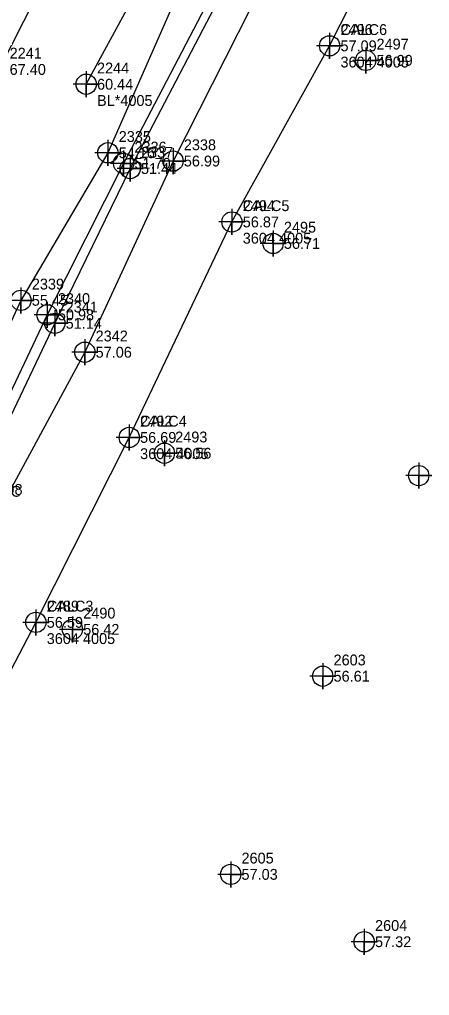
# Model space of a CAD drawing. Extents: x 2062781 to 2066835, y 358981 to 366501.
# Drawn here: x 2065922.3 to 2066017, y 364830.6 to 365055.9 of the extents above; entities that cross this region are included whole.
import ezdxf

# ---------------------------------------------------------------- set-up
doc = ezdxf.new("R2010")
doc.units = 0
for name, color, linetype in [('Exist DTM Breakline', 7, 'Continuous'), ('Exist DTM Breakline Cogo Comment', 7, 'Continuous'), ('Exist DTM Breakline Cogo Elevation', 7, 'Continuous'), ('Exist DTM Breakline Cogo Number', 7, 'Continuous'), ('Exist DTM Breakline Cogo Point CELL', 7, 'Continuous'), ('Exist DTM Regular Point CELL', 7, 'Continuous'), ('Exist DTM Regular Point Cogo Elevation', 7, 'Continuous'), ('Exist DTM Regular Point Cogo Number', 7, 'Continuous'), ('Exist DTM Ridgeline', 7, 'Continuous'), ('Exist DTM Ridgeline Cogo Elevation', 7, 'Continuous'), ('Exist DTM Ridgeline Cogo Number', 7, 'Continuous'), ('Exist DTM Ridgeline Cogo Point CELL', 7, 'Continuous'), ('Exist Vegetation Woods Line Cogo Comment', 7, 'Continuous'), ('Exist Vegetation Woods Line Cogo Elevation', 7, 'Continuous'), ('Exist Vegetation Woods Line Cogo Number', 7, 'Continuous'), ('Exist Vegetation Woods Line Cogo Point CELL', 7, 'Continuous')]:
    doc.layers.add(name, color=color, linetype=linetype)

msp = doc.modelspace()

# ---------------------------------------------------------------- linework, layer by layer
at = {"layer": 'Exist DTM Breakline'}
for points in [[(2066391.6, 365972.89), (2066361.73, 365914.52), (2066331.12, 365854.95), (2066302.46, 365802.64), (2066279.52, 365756.79), (2066256.07, 365710.47), (2066233.12, 365662.29), (2066208.82, 365616.84), (2066185.2, 365570.46), (2066159.54, 365522.1), (2066137.86, 365478.97), (2066113.47, 365429.54), (2066089.97, 365381.51), (2066063.32, 365330.49), (2066038.93, 365282.51), (2066014.92, 365234.83), (2065991.3, 365189.77), (2065966.18, 365140.63), (2065942.83, 365094.21), (2065917.49, 365044.37), (2065894.71, 364999.83)], [(2066156.83, 365415.16), (2066147.02, 365417.18), (2066143.49, 365410.65), (2066124.68, 365374.26), (2066094.45, 365314.73), (2066075.65, 365276.96), (2066045.17, 365217.48), (2066024.76, 365178.91), (2065998.13, 365126.31), (2065983.13, 365093.29), (2065946.31, 365022.69), (2065928.63, 364987.73), (2065911.28, 364951.08), (2065894.86, 364921.04), (2065864.73, 364862.52)], [(2065873.93, 364821.45), (2065902.24, 364871.28), (2065926.06, 364916.76), (2065947.62, 364959.44), (2065971.33, 365009.17), (2065993.9, 365049.82), (2066019.05, 365099.44), (2066039.62, 365148.52), (2066072.34, 365204.05), (2066087.27, 365228.93), (2066099.25, 365280.24), (2066129.66, 365320.06), (2066145.92, 365357.97), (2066159.77, 365397.86)], [(2066127.42, 365372.91), (2066101.05, 365319.98), (2066073.27, 365269.36), (2066045.66, 365212.89), (2066026.84, 365177.4), (2066002.14, 365127.6), (2065983.12, 365089), (2065947.83, 365021.49), (2065930.43, 364985.78), (2065912.11, 364947.44), (2065896.67, 364918.69), (2065867.58, 364860.64)], [(2065937.67, 365040.95), (2065963.89, 365089.22), (2065967.82, 365110.56)]]:
    msp.add_lwpolyline(points, dxfattribs=at)
at = {"layer": 'Exist DTM Breakline Cogo Point CELL'}
for points in [[(2065993.9, 365052.82), (2065993.9, 365046.82), (2065993.9, 365049.82), (2065996.9, 365049.82), (2065990.9, 365049.82)], [(2065937.67, 365043.95), (2065937.67, 365037.95), (2065937.67, 365040.95), (2065940.67, 365040.95), (2065934.67, 365040.95)], [(2065946.31, 365025.69), (2065946.31, 365019.69), (2065946.31, 365022.69), (2065949.31, 365022.69), (2065943.31, 365022.69)], [(2065947.83, 365024.49), (2065947.83, 365018.49), (2065947.83, 365021.49), (2065950.83, 365021.49), (2065944.83, 365021.49)], [(2065971.33, 365012.17), (2065971.33, 365006.17), (2065971.33, 365009.17), (2065974.33, 365009.17), (2065968.33, 365009.17)], [(2065928.63, 364990.73), (2065928.63, 364984.73), (2065928.63, 364987.73), (2065931.63, 364987.73), (2065925.63, 364987.73)], [(2065930.43, 364988.78), (2065930.43, 364982.78), (2065930.43, 364985.78), (2065933.43, 364985.78), (2065927.43, 364985.78)], [(2065947.62, 364962.44), (2065947.62, 364956.44), (2065947.62, 364959.44), (2065950.62, 364959.44), (2065944.62, 364959.44)], [(2065926.06, 364919.76), (2065926.06, 364913.76), (2065926.06, 364916.76), (2065929.06, 364916.76), (2065923.06, 364916.76)]]:
    msp.add_lwpolyline(points, dxfattribs=at)
for centre in [(2065993.9, 365049.82), (2065937.67, 365040.95), (2065946.31, 365022.69), (2065947.83, 365021.49), (2065971.33, 365009.17), (2065928.63, 364987.73), (2065930.43, 364985.78), (2065947.62, 364959.44), (2065926.06, 364916.76)]:
    msp.add_circle(centre, 2.34, dxfattribs=at)
at = {"layer": 'Exist DTM Regular Point CELL'}
for points in [[(2066002.22, 365049.47), (2066002.22, 365043.47), (2066002.22, 365046.47), (2066005.22, 365046.47), (2065999.22, 365046.47)], [(2065980.83, 365007.21), (2065980.83, 365001.21), (2065980.83, 365004.21), (2065983.83, 365004.21), (2065977.83, 365004.21)], [(2065955.72, 364958.79), (2065955.72, 364952.79), (2065955.72, 364955.79), (2065958.72, 364955.79), (2065952.72, 364955.79)], [(2066014.47, 364953.63), (2066014.47, 364947.63), (2066014.47, 364950.63), (2066017.47, 364950.63), (2066011.47, 364950.63)], [(2065934.48, 364918.14), (2065934.48, 364912.14), (2065934.48, 364915.14), (2065937.48, 364915.14), (2065931.48, 364915.14)], [(2065992.3, 364907.33), (2065992.3, 364901.33), (2065992.3, 364904.33), (2065995.3, 364904.33), (2065989.3, 364904.33)], [(2065971.04, 364861.6), (2065971.04, 364855.6), (2065971.04, 364858.6), (2065974.04, 364858.6), (2065968.04, 364858.6)], [(2066001.88, 364846.05), (2066001.88, 364840.05), (2066001.88, 364843.05), (2066004.88, 364843.05), (2065998.88, 364843.05)]]:
    msp.add_lwpolyline(points, dxfattribs=at)
for centre in [(2066002.22, 365046.47), (2065980.83, 365004.21), (2065955.72, 364955.79), (2066014.47, 364950.63), (2065934.48, 364915.14), (2065992.3, 364904.33), (2065971.04, 364858.6), (2066001.88, 364843.05)]:
    msp.add_circle(centre, 2.34, dxfattribs=at)
at = {"layer": 'Exist DTM Ridgeline'}
for points in [[(2066156.48, 365405.54), (2066153.58, 365408.82), (2066148.83, 365401.83), (2066130.85, 365367.48), (2066102.24, 365310.11), (2066082.13, 365275.19), (2066050.6, 365208.97), (2066033.35, 365172.81), (2066001.32, 365110.63), (2065987.75, 365082.52), (2065957.72, 365023.23), (2065937.35, 364979.1), (2065900.97, 364911.97), (2065878.09, 364860.17)], [(2065976.04, 365100.9), (2065942.68, 365025.14), (2065922.61, 364991.08), (2065906.73, 364956.7), (2065890.12, 364964.27), (2065885.1, 364954.92), (2065900.42, 364943.73), (2065889.78, 364927.81), (2065854.06, 364855.92)]]:
    msp.add_lwpolyline(points, dxfattribs=at)
at = {"layer": 'Exist DTM Ridgeline Cogo Point CELL'}
for points in [[(2065942.68, 365028.14), (2065942.68, 365022.14), (2065942.68, 365025.14), (2065945.68, 365025.14), (2065939.68, 365025.14)], [(2065957.72, 365026.23), (2065957.72, 365020.23), (2065957.72, 365023.23), (2065960.72, 365023.23), (2065954.72, 365023.23)], [(2065922.61, 364994.08), (2065922.61, 364988.08), (2065922.61, 364991.08), (2065925.61, 364991.08), (2065919.61, 364991.08)], [(2065937.35, 364982.1), (2065937.35, 364976.1), (2065937.35, 364979.1), (2065940.35, 364979.1), (2065934.35, 364979.1)]]:
    msp.add_lwpolyline(points, dxfattribs=at)
for centre in [(2065942.68, 365025.14), (2065957.72, 365023.23), (2065922.61, 364991.08), (2065937.35, 364979.1)]:
    msp.add_circle(centre, 2.34, dxfattribs=at)
at = {"layer": 'Exist Vegetation Woods Line Cogo Point CELL'}
for points in [[(2065993.9, 365052.82), (2065993.9, 365046.82), (2065993.9, 365049.82), (2065996.9, 365049.82), (2065990.9, 365049.82)], [(2065971.33, 365012.17), (2065971.33, 365006.17), (2065971.33, 365009.17), (2065974.33, 365009.17), (2065968.33, 365009.17)], [(2065947.62, 364962.44), (2065947.62, 364956.44), (2065947.62, 364959.44), (2065950.62, 364959.44), (2065944.62, 364959.44)], [(2065926.06, 364919.76), (2065926.06, 364913.76), (2065926.06, 364916.76), (2065929.06, 364916.76), (2065923.06, 364916.76)]]:
    msp.add_lwpolyline(points, dxfattribs=at)
for centre in [(2065993.9, 365049.82), (2065971.33, 365009.17), (2065947.62, 364959.44), (2065926.06, 364916.76)]:
    msp.add_circle(centre, 2.34, dxfattribs=at)

# ---------------------------------------------------------------- texts
at = {"layer": 'Exist DTM Breakline Cogo Comment'}
for s, p in [('BL*4005', (2065940.17, 365035.95)), ('BL*4005C', (2065907.42, 364945.75))]:
    msp.add_text(s, height=2.5, dxfattribs=at).set_placement(p)
at = {"layer": 'Exist DTM Breakline Cogo Elevation'}
for s, p in [('57.09', (2065996.4, 365048.57)), ('67.40', (2065919.99, 365043.12)), ('60.44', (2065940.17, 365039.7)), ('51.70', (2065948.81, 365021.44)), ('51.44', (2065950.33, 365020.24)), ('56.87', (2065973.83, 365007.92)), ('50.98', (2065931.13, 364986.48)), ('51.14', (2065932.93, 364984.53)), ('56.69', (2065950.12, 364958.19)), ('50.98', (2065914.61, 364946.19)), ('56.59', (2065928.56, 364915.51))]:
    msp.add_text(s, height=2.5, dxfattribs=at).set_placement(p)
at = {"layer": 'Exist DTM Breakline Cogo Number'}
for s, p in [('CALC6', (2065996.4, 365052.32)), ('2241', (2065919.99, 365046.87)), ('2244', (2065940.17, 365043.45)), ('2336', (2065948.81, 365025.19)), ('2337', (2065950.33, 365023.99)), ('CALC5', (2065973.83, 365011.67)), ('2340', (2065931.13, 364990.23)), ('2341', (2065932.93, 364988.28)), ('CALC4', (2065950.12, 364961.94)), ('CALC3', (2065928.56, 364919.26))]:
    msp.add_text(s, height=2.5, dxfattribs=at).set_placement(p)
at = {"layer": 'Exist DTM Regular Point Cogo Elevation'}
for s, p in [('56.99', (2066004.72, 365045.22)), ('56.71', (2065983.33, 365002.96)), ('56.56', (2065958.22, 364954.54)), ('56.42', (2065936.98, 364913.89)), ('56.61', (2065994.8, 364903.08)), ('57.03', (2065973.54, 364857.35)), ('57.32', (2066004.38, 364841.8))]:
    msp.add_text(s, height=2.5, dxfattribs=at).set_placement(p)
at = {"layer": 'Exist DTM Regular Point Cogo Number'}
for s, p in [('2497', (2066004.72, 365048.97)), ('2495', (2065983.33, 365006.71)), ('2493', (2065958.22, 364958.29)), ('2490', (2065936.98, 364917.64)), ('2603', (2065994.8, 364906.83)), ('2605', (2065973.54, 364861.1)), ('2604', (2066004.38, 364845.55))]:
    msp.add_text(s, height=2.5, dxfattribs=at).set_placement(p)
at = {"layer": 'Exist DTM Ridgeline Cogo Elevation'}
for s, p in [('54.16', (2065945.18, 365023.89)), ('56.99', (2065960.22, 365021.98)), ('55.45', (2065925.11, 364989.83)), ('57.06', (2065939.85, 364977.85))]:
    msp.add_text(s, height=2.5, dxfattribs=at).set_placement(p)
at = {"layer": 'Exist DTM Ridgeline Cogo Number'}
for s, p in [('2335', (2065945.18, 365027.64)), ('2338', (2065960.22, 365025.73)), ('2339', (2065925.11, 364993.58)), ('2342', (2065939.85, 364981.6))]:
    msp.add_text(s, height=2.5, dxfattribs=at).set_placement(p)
at = {"layer": 'Exist Vegetation Woods Line Cogo Comment'}
for p in [(2065996.4, 365044.82), (2065973.83, 365004.17), (2065950.12, 364954.44), (2065928.56, 364911.76)]:
    msp.add_text('3604 4005', height=2.5, dxfattribs=at).set_placement(p)
at = {"layer": 'Exist Vegetation Woods Line Cogo Elevation'}
for s, p in [('57.09', (2065996.4, 365048.57)), ('56.87', (2065973.83, 365007.92)), ('56.69', (2065950.12, 364958.19)), ('56.59', (2065928.56, 364915.51))]:
    msp.add_text(s, height=2.5, dxfattribs=at).set_placement(p)
at = {"layer": 'Exist Vegetation Woods Line Cogo Number'}
for s, p in [('2496', (2065996.4, 365052.32)), ('2494', (2065973.83, 365011.67)), ('2492', (2065950.12, 364961.94)), ('2489', (2065928.56, 364919.26))]:
    msp.add_text(s, height=2.5, dxfattribs=at).set_placement(p)

doc.saveas('drawing.dxf')
